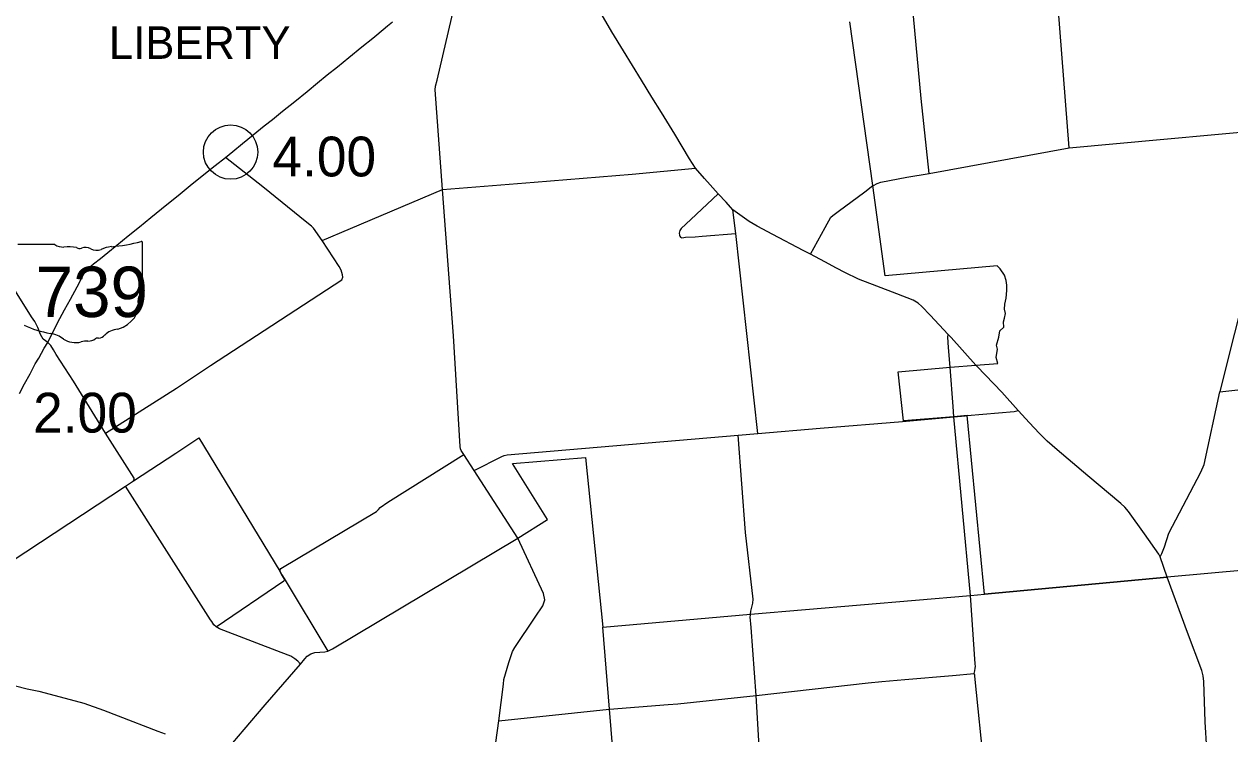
# Model space of a CAD drawing. Extents: x 1659811 to 1934326, y 644115 to 934867.
# Drawn here: x 1685346 to 1718647, y 829276 to 848887 of the extents above; entities that cross this region are included whole.
import ezdxf

# ---------------------------------------------------------------- set-up
doc = ezdxf.new("R2010")
doc.units = 0
for name, color, linetype in [('Default', 7, 'Continuous'), ('GM_X_County_Road', 7, 'Continuous'), ('GM_X_State_Route', 7, 'Continuous'), ('GM_X_State_Shield', 7, 'Continuous'), ('GM_X_Township', 7, 'Continuous'), ('GM_X_Township_Road', 7, 'Continuous'), ('GM_X_Township_Text', 7, 'Continuous')]:
    doc.layers.add(name, color=color, linetype=linetype)

msp = doc.modelspace()

# ---------------------------------------------------------------- linework, layer by layer
at = {"layer": 'Default'}
msp.add_circle((1691048, 845350), 750, dxfattribs=at)
at = {"layer": 'GM_X_County_Road'}
for points in [[(1710340, 844759), (1710125, 846833), (1709909, 849108), (1709906, 849173), (1710002, 850431), (1710136, 852034), (1710260, 853186)], [(1686157, 839885), (1686082, 840008), (1685997, 840088), (1685873, 840179), (1685801, 840311), (1685723, 840504), (1685643, 840667), (1685552, 840801), (1684737, 842098), (1684662, 842253), (1684614, 842419), (1684609, 842569), (1684625, 842746), (1684705, 843116), (1684786, 843507), (1684786, 843694), (1684732, 843893), (1684593, 844294), (1684159, 845639), (1684030, 845923), (1683875, 846186), (1683489, 846775), (1682878, 847686), (1681396, 849867)], [(1711665, 839425), (1711629, 839463), (1710948, 840229), (1710865, 840308), (1710371, 840848), (1710135, 841089), (1710040, 841181), (1709900, 841259), (1709453, 841438), (1708893, 841649), (1708393, 841839), (1708015, 842022), (1707783, 842147), (1707458, 842320), (1707064, 842531), (1706862, 842630), (1706020, 843077), (1705594, 843305), (1705372, 843432), (1704924, 843751), (1704733, 843966), (1704510, 844201), (1704292, 844446), (1704137, 844618), (1703888, 844909), (1703727, 845166), (1703316, 845842), (1702946, 846441), (1702679, 846869), (1702399, 847335), (1701897, 848148), (1701580, 848671), (1700771, 850070)], [(1698281, 828377), (1698454, 829635), (1698581, 830646), (1698596, 830778), (1698734, 831248), (1698831, 831556), (1698896, 831666), (1699459, 832497), (1699672, 832816), (1699726, 832976), (1699691, 833158), (1698977, 834684), (1697774, 836557), (1697487, 836995), (1697416, 837104), (1697394, 837154), (1697387, 837215), (1697201, 840270), (1696899, 844314), (1696698, 847074), (1696705, 847170), (1696751, 847340), (1697222, 849351)], [(1708801, 844432), (1708902, 844482), (1709008, 844522), (1709725, 844656), (1710340, 844759), (1714204, 845470), (1720847, 846076)], [(1693576, 842908), (1693342, 843251), (1693281, 843301), (1693151, 843405), (1691937, 844390), (1690910, 845206)], [(1687598, 837583), (1689557, 838832), (1690491, 839453), (1694120, 841820), (1694145, 841894), (1694141, 841962), (1694106, 842087), (1694049, 842189), (1693576, 842908), (1694363, 843242), (1696899, 844314), (1699428, 844521), (1702137, 844738), (1703888, 844909)], [(1707064, 842531), (1707468, 843264), (1707630, 843549), (1707678, 843601), (1707827, 843714), (1708562, 844257), (1708786, 844424), (1708801, 844432)], [(1705405, 832543), (1705407, 832581), (1705413, 832665), (1705468, 832890), (1705481, 833001), (1705265, 834841), (1705064, 837527), (1705607, 837579), (1705001, 843099), (1704924, 843751)], [(1716724, 834166), (1716768, 834259), (1716837, 834440), (1716964, 834825), (1717845, 836509), (1717938, 836716), (1718374, 838728), (1718375, 838734), (1719193, 841964), (1719213, 842004), (1719259, 842057), (1721361, 843817)], [(1710918, 839410), (1710918, 839410), (1710877, 839953), (1710858, 840234), (1710865, 840308)], [(1688383, 836328), (1688381, 836345), (1687598, 837583), (1686709, 839019), (1686235, 839756), (1686157, 839885)], [(1711022, 838037), (1711001, 838322), (1710918, 839410)], [(1716919, 833606), (1716724, 834166), (1716681, 834239), (1716290, 834803), (1715844, 835425), (1715747, 835541), (1715636, 835641), (1714726, 836406), (1713879, 837128), (1713598, 837367), (1713383, 837587), (1713114, 837875), (1712800, 838215), (1712345, 838714), (1711665, 839425)], [(1711336, 838064), (1711389, 838069), (1712694, 838186), (1712800, 838215)], [(1705607, 837579), (1707330, 837722), (1709608, 837911), (1711022, 838037), (1711336, 838064)], [(1711480, 833103), (1711022, 838037)], [(1697774, 836557), (1698540, 836940), (1698602, 836965), (1698690, 836983), (1705064, 837527)], [(1690527, 832377), (1690490, 832430), (1688149, 836124), (1688370, 836271), (1688385, 836311), (1688383, 836328)], [(1692007, 830075), (1692976, 831203), (1693103, 831354), (1693166, 831423), (1693265, 831486), (1693374, 831526), (1693653, 831544), (1693735, 831564), (1693862, 831625), (1698977, 834684)], [(1711480, 833103), (1711871, 833140), (1716919, 833606)], [(1718658, 820561), (1718630, 820924), (1718529, 822266), (1718489, 822718), (1718477, 822901), (1718439, 823377), (1718334, 824702), (1718010, 828857), (1717966, 829605), (1717925, 830719), (1717906, 830881), (1717868, 831024), (1717481, 832074), (1716919, 833606)], [(1711581, 830942), (1711600, 831020), (1711611, 831094), (1711617, 831140), (1711614, 831210), (1711480, 833103)], [(1706004, 822801), (1705562, 830333), (1705428, 832216), (1705402, 832507), (1705405, 832543)], [(1692976, 831203), (1692908, 831282), (1692819, 831350), (1692709, 831419), (1692445, 831525), (1690744, 832177), (1690651, 832238), (1690586, 832290), (1690527, 832377)], [(1701505, 829960), (1701513, 829961), (1703137, 830089), (1703397, 830111), (1705562, 830333), (1708654, 830684), (1709038, 830719), (1709666, 830778), (1710986, 830887), (1711581, 830942)], [(1684826, 830675), (1685432, 830525), (1685753, 830452), (1686342, 830297), (1686994, 830126), (1687542, 829929), (1687945, 829774)], [(1690797, 828663), (1691427, 829400), (1692007, 830075)], [(1698454, 829635), (1701505, 829960)], [(1687945, 829774), (1689039, 829352)], [(1689039, 829352), (1689238, 829276)]]:
    msp.add_lwpolyline(points, dxfattribs=at)
at = {"layer": 'GM_X_State_Route'}
msp.add_lwpolyline([(1685214, 838683), (1685358, 838951), (1685509, 839225), (1685655, 839497), (1685748, 839661), (1685895, 839929), (1685997, 840088), (1686136, 840376), (1686332, 840749), (1686463, 840997), (1686625, 841286), (1686811, 841630), (1686980, 841947), (1687032, 842045), (1687071, 842104), (1687120, 842147), (1687262, 842263), (1687452, 842408), (1687659, 842579), (1687911, 842781), (1688219, 843036), (1688529, 843287), (1688847, 843542), (1689142, 843779), (1689379, 843975), (1689602, 844154), (1689929, 844424), (1690307, 844728), (1690626, 844983), (1690910, 845206), (1691106, 845369), (1691377, 845586), (1691676, 845827), (1691979, 846072), (1692207, 846255), (1692484, 846480), (1692821, 846752), (1693162, 847028), (1693451, 847265), (1693720, 847482), (1694004, 847711), (1694316, 847963), (1694675, 848255), (1694978, 848500), (1695091, 848595), (1695384, 848837), (1695521, 848948)], dxfattribs=at)
at = {"layer": 'GM_X_State_Shield'}
for p, q in [((1686192, 842794), (1685173, 842794)), ((1688619, 841741), (1688619, 842847)), ((1688619, 841741), (1688619, 841741))]:
    msp.add_line(p, q, dxfattribs=at)
for centre, major_axis, start_param, end_param in [((1687379, 845675), (3691, 0), 4.814394, 5.042369), ((1688580, 842851), (38.7, 0), 6.141152, 7.989035), ((1686435, 843039), (391, 0), 4.042523, 4.731795), ((1686565, 841608), (1404, 0), 1.404758, 1.657858), ((1686883, 842773), (113, 0), 3.836095, 5.185415), ((1687049, 842529), (235, 0), 0.950623, 2.079405), ((1687352, 842864), (282, 0), 4.081561, 5.145723), ((1687850, 842149), (743, 0), 1.699011, 2.107814), ((1688610, 841660), (60, 0), 1.883978, 3.671073), ((1688229, 841520), (360, 0), 5.934695, 6.695948), ((1688578, 841737), (41.5, 0), 5.05454, 6.418171), ((1687586, 841138), (923, 0), 5.101752, 6.440018), ((1688758, 841278), (262, 0), 2.387724, 3.262537), ((1686662, 842421), (2665, 0), 4.195997, 4.488961), ((1685867, 839695), (834, 0), 0.823519, 1.323587), ((1687114, 840354), (282, 0), 4.691044, 5.507374), ((1687369, 840149), (79.4, 0), 1.147584, 2.315152), ((1687335, 840440), (298, 0), 4.937069, 5.64225), ((1687975, 840051), (506, 0), 1.647645, 2.488434), ((1686769, 840512), (529, 0), 4.026481, 4.996735), ((1687075, 839781), (435, 0), 1.495662, 1.94098)]:
    msp.add_ellipse(centre, major_axis=major_axis, ratio=0.8, start_param=start_param, end_param=end_param, dxfattribs=at)
at = {"layer": 'GM_X_Township'}
for points in [[(1723553, 834208), (1716919, 833606), (1711871, 833140), (1711389, 838069), (1711022, 838037), (1709635, 837926), (1709489, 839278), (1710918, 839410), (1711629, 839463), (1712235, 839508), (1712195, 839671), (1712230, 839906), (1712202, 840020), (1712262, 840237), (1712292, 840410), (1712401, 840510), (1712395, 840661), (1712427, 840761), (1712451, 840888), (1712424, 841011), (1712430, 841149), (1712468, 841314), (1712486, 841525), (1712484, 841671), (1712468, 841800), (1712424, 841947), (1712301, 842123), (1712219, 842210), (1709124, 841935), (1708786, 844424), (1708155, 848953)], [(1677306, 838247), (1680772, 832814), (1681467, 831725), (1688149, 836124), (1688370, 836271), (1689532, 837028), (1690175, 837453), (1692411, 833774), (1692466, 833674), (1692532, 833566), (1693735, 831564), (1693862, 831625), (1698977, 834684), (1699799, 835199), (1698833, 836747), (1700854, 836917), (1701325, 832222)], [(1701663, 828163), (1701513, 829961), (1701325, 832222), (1705407, 832581), (1711480, 833103), (1711871, 833140)]]:
    msp.add_lwpolyline(points, dxfattribs=at)
at = {"layer": 'GM_X_Township_Road'}
for points in [[(1714204, 845470), (1713904, 849361), (1713905, 849423), (1713887, 849495), (1713307, 851750), (1713302, 851804), (1713312, 851846), (1713653, 853110), (1713647, 853134), (1713647, 853136)], [(1704510, 844201), (1703764, 843493), (1703496, 843236), (1703453, 843185), (1703443, 843152), (1703440, 843111), (1703442, 843053), (1703454, 843024), (1703475, 842997), (1703509, 842986), (1703566, 842992)], [(1703566, 842992), (1703614, 842996), (1703881, 843013), (1704077, 843024), (1705001, 843099)], [(1718374, 838728), (1720021, 838914), (1722420, 839096)], [(1692414, 833795), (1692417, 833816), (1692437, 833844), (1695077, 835422), (1695132, 835474), (1695176, 835532), (1695392, 835682), (1697487, 836995)], [(1692525, 833514), (1692536, 833537), (1692532, 833566), (1692466, 833674), (1692411, 833774), (1692414, 833795)], [(1690651, 832238), (1692520, 833503), (1692525, 833514)], [(1718489, 822718), (1718424, 822721), (1717777, 822653), (1717401, 822629), (1717306, 822672), (1716858, 822934), (1716097, 823372), (1715939, 823425), (1714298, 823944), (1714256, 823946), (1714032, 823932), (1714080, 825319), (1714076, 825365), (1714045, 825442), (1713596, 826121), (1711892, 828221), (1711882, 828236), (1711871, 828253), (1711607, 830875), (1711599, 830896), (1711581, 830942)]]:
    msp.add_lwpolyline(points, dxfattribs=at)

# ---------------------------------------------------------------- texts
at = {"layer": 'Default'}
for s, p in [('4.00', (1692204, 844678)), ('2.00', (1685595, 837601))]:
    msp.add_text(s, height=1100, dxfattribs=at).set_placement(p)
at = {"layer": 'GM_X_State_Shield'}
msp.add_text('739', height=1392.2, dxfattribs=at).set_placement((1685662, 840794))
at = {"layer": 'GM_X_Township_Text'}
msp.add_text('LIBERTY', height=900, rotation=0, dxfattribs=at).set_placement((1687688, 847926))

doc.saveas('drawing.dxf')
